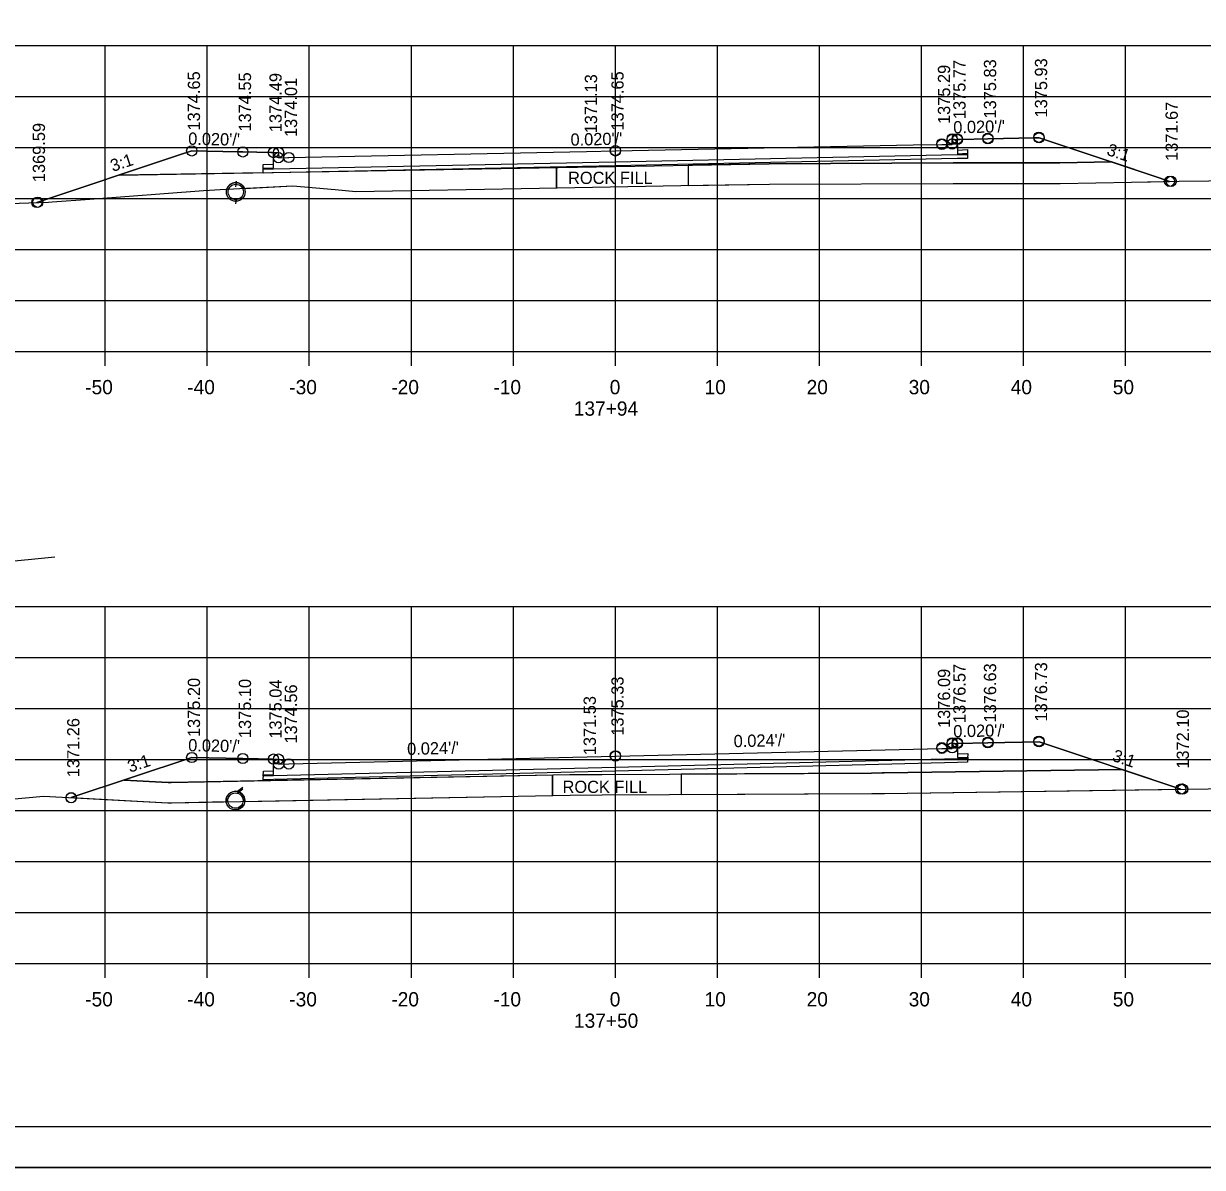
# Model space of a CAD drawing. Extents: x 1374311 to 1383814, y 384102 to 406278.
# Drawn here: x 1381570.7 to 1381686.2, y 388804.7 to 388916.8 of the extents above; entities that cross this region are included whole.
import ezdxf

# ---------------------------------------------------------------- set-up
doc = ezdxf.new("R2010")
doc.units = 0
for name, color, linetype in [('R_Axis', 7, 'Continuous'), ('R_Axis Annot', 7, 'Continuous'), ('R_Border', 7, 'Continuous'), ('R_Exist Surface', 7, 'Continuous'), ('R_Fin Surface', 7, 'Continuous'), ('R_Grid', 7, 'Continuous'), ('R_No Plot', 7, 'Continuous'), ('R_Water', 7, 'Continuous'), ('R_Xsect Elev', 7, 'Continuous'), ('R_Xsect Slope', 7, 'Continuous')]:
    doc.layers.add(name, color=color, linetype=linetype)

msp = doc.modelspace()

# ---------------------------------------------------------------- linework, layer by layer
at = {"layer": 'R_Axis'}
for p, q in [((1381488.66, 388884.68), (1381768.66, 388884.68)), ((1381578.66, 388883.28), (1381578.66, 388884.68)), ((1381588.66, 388883.28), (1381588.66, 388884.68)), ((1381598.66, 388883.28), (1381598.66, 388884.68)), ((1381608.66, 388883.28), (1381608.66, 388884.68)), ((1381618.66, 388883.28), (1381618.66, 388884.68)), ((1381628.66, 388883.28), (1381628.66, 388884.68)), ((1381638.66, 388883.28), (1381638.66, 388884.68)), ((1381648.66, 388883.28), (1381648.66, 388884.68)), ((1381658.66, 388883.28), (1381658.66, 388884.68)), ((1381668.66, 388883.28), (1381668.66, 388884.68)), ((1381678.66, 388883.28), (1381678.66, 388884.68)), ((1381488.66, 388824.68), (1381768.66, 388824.68)), ((1381578.66, 388823.28), (1381578.66, 388824.68)), ((1381588.66, 388823.28), (1381588.66, 388824.68)), ((1381598.66, 388823.28), (1381598.66, 388824.68)), ((1381608.66, 388823.28), (1381608.66, 388824.68)), ((1381618.66, 388823.28), (1381618.66, 388824.68)), ((1381628.66, 388823.28), (1381628.66, 388824.68)), ((1381638.66, 388823.28), (1381638.66, 388824.68)), ((1381648.66, 388823.28), (1381648.66, 388824.68)), ((1381658.66, 388823.28), (1381658.66, 388824.68)), ((1381668.66, 388823.28), (1381668.66, 388824.68)), ((1381678.66, 388823.28), (1381678.66, 388824.68))]:
    msp.add_line(p, q, dxfattribs=at)
at = {"layer": 'R_Border'}
msp.add_line((1381786.84, 388808.68), (1381470.66, 388808.68), dxfattribs=at)
at = {"layer": 'R_Exist Surface'}
for p, q in [((1381591.5, 388901.36), (1381591.43, 388900.97)), ((1381591.5, 388899.53), (1381591.43, 388899.13)), ((1381592.15, 388841.93), (1381591.63, 388841.54)), ((1381592.15, 388840.1), (1381591.63, 388839.71))]:
    msp.add_line(p, q, dxfattribs=at)
for points in [[(1381545.27, 388898.37), (1381573.09, 388899.3), (1381573.47, 388899.33), (1381577.14, 388899.6), (1381588.28, 388900.44), (1381588.87, 388900.5), (1381589.94, 388900.54), (1381597.03, 388900.9), (1381601.21, 388900.54), (1381603.23, 388900.36), (1381621.23, 388900.68), (1381635.07, 388900.93), (1381643.76, 388901.08), (1381661.77, 388901.15), (1381672.23, 388901.15), (1381679.22, 388901.28), (1381683.91, 388901.36), (1381692.59, 388901.47)], [(1381567.28, 388840.59), (1381572.62, 388841.08), (1381584.79, 388840.44), (1381584.81, 388840.44), (1381585.16, 388840.44), (1381624.22, 388841.2), (1381627.37, 388841.21), (1381653.78, 388841.35), (1381654.8, 388841.36), (1381654.92, 388841.36), (1381655.02, 388841.36), (1381695.8, 388841.95), (1381700.95, 388842.04), (1381718.07, 388842.29), (1381721.51, 388842.34), (1381741.9, 388842.64), (1381743.39, 388842.66), (1381759.15, 388842.89), (1381766.07, 388842.99), (1381766.61, 388843), (1381767.25, 388843.01), (1381768.66, 388843.03)]]:
    msp.add_lwpolyline(points, dxfattribs=at)
for centre in [(1381591.45, 388900.31), (1381591.42, 388840.65)]:
    msp.add_circle(centre, 0.917, dxfattribs=at)
at = {"layer": 'R_Fin Surface'}
for p, q in [((1381622.88, 388902.71), (1381622.88, 388900.71)), ((1381622.88, 388900.71), (1381622.88, 388902.71)), ((1381635.79, 388902.94), (1381635.79, 388900.94)), ((1381635.79, 388902.94), (1381635.79, 388900.94)), ((1381580.01, 388901.95), (1381572.53, 388899.46)), ((1381594.14, 388902.2), (1381580.01, 388901.95)), ((1381635.79, 388900.94), (1381643.76, 388901.08)), ((1381580.51, 388842.67), (1381575.33, 388840.94)), ((1381580.51, 388842.67), (1381580.51, 388842.67)), ((1381622.49, 388843.16), (1381622.49, 388841.16)), ((1381622.49, 388841.16), (1381622.49, 388843.16)), ((1381635.1, 388843.25), (1381635.1, 388841.25)), ((1381635.1, 388843.25), (1381635.1, 388841.25)), ((1381592.33, 388840.58), (1381622.49, 388841.16)), ((1381635.1, 388841.25), (1381653.78, 388841.35)), ((1381653.78, 388841.35), (1381654.8, 388841.36)), ((1381654.8, 388841.36), (1381654.92, 388841.36)), ((1381575.33, 388840.94), (1381584.79, 388840.44))]:
    msp.add_line(p, q, dxfattribs=at)
for points in [[(1381571.96, 388899.27), (1381585.85, 388903.9), (1381587.15, 388904.33), (1381591.71, 388904.24), (1381592.15, 388904.23), (1381594.88, 388904.18), (1381595.15, 388904.17), (1381595.19, 388904.17), (1381595.65, 388904.17), (1381595.65, 388904.13), (1381595.66, 388903.67), (1381596.57, 388903.69), (1381596.66, 388903.69), (1381625.83, 388904.27), (1381628.66, 388904.33), (1381657.83, 388904.92), (1381660.66, 388904.97), (1381660.74, 388904.97), (1381661.66, 388904.95), (1381661.67, 388905.41), (1381661.67, 388905.45), (1381662.12, 388905.45), (1381662.17, 388905.45), (1381662.43, 388905.46), (1381665.17, 388905.51), (1381669.73, 388905.61), (1381670.17, 388905.61), (1381681.84, 388901.72), (1381682.97, 388901.35)], [(1381662.16, 388905.15), (1381662.17, 388904.06), (1381663.17, 388904.1), (1381663.16, 388903.6), (1381662.16, 388903.58), (1381628.65, 388902.88), (1381595.14, 388902.17), (1381594.14, 388902.15), (1381594.15, 388902.65), (1381595.15, 388902.66), (1381595.14, 388903.81)], [(1381580.01, 388901.95), (1381621.2, 388902.68), (1381643.74, 388903.08), (1381661.77, 388903.15), (1381672.21, 388903.15), (1381677.27, 388903.25)], [(1381608.5, 388902.45), (1381595.14, 388902.17), (1381594.14, 388902.15), (1381594.14, 388902.2)], [(1381622.88, 388902.71), (1381621.2, 388902.68), (1381608.5, 388902.45)], [(1381677.27, 388903.25), (1381672.21, 388903.15), (1381661.77, 388903.15), (1381643.74, 388903.08), (1381635.79, 388902.94)], [(1381682.49, 388901.51), (1381681.84, 388901.72), (1381677.27, 388903.25)], [(1381643.76, 388901.08), (1381661.77, 388901.15), (1381672.23, 388901.15)], [(1381672.23, 388901.15), (1381679.22, 388901.28), (1381682.47, 388901.34)], [(1381573.47, 388899.33), (1381577.14, 388899.6), (1381588.28, 388900.44), (1381588.87, 388900.5)], [(1381588.87, 388900.5), (1381589.94, 388900.54), (1381590.57, 388900.57)], [(1381592.3, 388900.66), (1381597.03, 388900.9), (1381601.21, 388900.54), (1381603.23, 388900.36), (1381621.23, 388900.68), (1381622.88, 388900.71)], [(1381572.55, 388899.28), (1381573.09, 388899.3), (1381573.47, 388899.33)], [(1381575.33, 388840.94), (1381587.15, 388844.88), (1381592.15, 388844.78), (1381595.15, 388844.72), (1381595.65, 388844.72), (1381595.66, 388844.22), (1381596.66, 388844.24), (1381628.66, 388845.01), (1381660.66, 388845.77), (1381661.66, 388845.75), (1381661.67, 388846.25), (1381662.17, 388846.25), (1381665.17, 388846.31), (1381670.17, 388846.41), (1381684.06, 388841.78)], [(1381662.17, 388845.96), (1381662.18, 388844.88), (1381663.18, 388844.92), (1381663.17, 388844.42), (1381662.17, 388844.39), (1381628.66, 388843.55), (1381595.15, 388842.71), (1381594.15, 388842.69), (1381594.16, 388843.19), (1381595.16, 388843.2), (1381595.15, 388844.36)], [(1381580.51, 388842.67), (1381584.84, 388842.44), (1381585.12, 388842.44), (1381624.2, 388843.2), (1381627.36, 388843.21), (1381653.77, 388843.35), (1381654.79, 388843.36), (1381654.9, 388843.36), (1381654.99, 388843.36), (1381678.31, 388843.7)], [(1381678.31, 388843.7), (1381654.99, 388843.36), (1381654.9, 388843.36), (1381654.79, 388843.36), (1381653.77, 388843.35), (1381635.1, 388843.25)], [(1381654.92, 388841.36), (1381655.02, 388841.36), (1381684.06, 388841.78), (1381678.31, 388843.7)], [(1381622.49, 388843.16), (1381585.12, 388842.44), (1381584.84, 388842.44), (1381580.51, 388842.67)], [(1381584.79, 388840.44), (1381584.81, 388840.44), (1381585.16, 388840.44), (1381590.51, 388840.55)]]:
    msp.add_lwpolyline(points, dxfattribs=at)
for centre, radius, start, end in [((1381591.45, 388900.31), 0.917, 22.2334, 163.5021), ((1381682.97, 388901.35), 0.5, 161.563, 181.0275), ((1381572.06, 388899.3), 0.5, 357.9834, 18.2173), ((1381591.42, 388840.65), 0.917, 355.4757, 186.7345)]:
    msp.add_arc(centre, radius, start, end, dxfattribs=at)
at = {"layer": 'R_Grid'}
for p, q in [((1381488.66, 388914.68), (1381768.66, 388914.68)), ((1381578.66, 388884.68), (1381578.66, 388914.68)), ((1381588.66, 388884.68), (1381588.66, 388914.68)), ((1381598.66, 388884.68), (1381598.66, 388914.68)), ((1381608.66, 388884.68), (1381608.66, 388914.68)), ((1381618.66, 388884.68), (1381618.66, 388914.68)), ((1381628.66, 388884.68), (1381628.66, 388914.68)), ((1381638.66, 388884.68), (1381638.66, 388914.68)), ((1381648.66, 388884.68), (1381648.66, 388914.68)), ((1381658.66, 388884.68), (1381658.66, 388914.68)), ((1381668.66, 388884.68), (1381668.66, 388914.68)), ((1381678.66, 388884.68), (1381678.66, 388914.68)), ((1381488.66, 388909.68), (1381768.66, 388909.68)), ((1381488.66, 388904.68), (1381768.66, 388904.68)), ((1381488.66, 388899.68), (1381768.66, 388899.68)), ((1381488.66, 388894.68), (1381768.66, 388894.68)), ((1381488.66, 388889.68), (1381768.66, 388889.68)), ((1381488.66, 388884.68), (1381768.66, 388884.68)), ((1381488.66, 388859.68), (1381768.66, 388859.68)), ((1381578.66, 388824.68), (1381578.66, 388859.68)), ((1381588.66, 388824.68), (1381588.66, 388859.68)), ((1381598.66, 388824.68), (1381598.66, 388859.68)), ((1381608.66, 388824.68), (1381608.66, 388859.68)), ((1381618.66, 388824.68), (1381618.66, 388859.68)), ((1381628.66, 388824.68), (1381628.66, 388859.68)), ((1381638.66, 388824.68), (1381638.66, 388859.68)), ((1381648.66, 388824.68), (1381648.66, 388859.68)), ((1381658.66, 388824.68), (1381658.66, 388859.68)), ((1381668.66, 388824.68), (1381668.66, 388859.68)), ((1381678.66, 388824.68), (1381678.66, 388859.68)), ((1381488.66, 388854.68), (1381768.66, 388854.68)), ((1381488.66, 388849.68), (1381768.66, 388849.68)), ((1381488.66, 388844.68), (1381768.66, 388844.68)), ((1381488.66, 388839.68), (1381768.66, 388839.68)), ((1381488.66, 388834.68), (1381768.66, 388834.68)), ((1381488.66, 388829.68), (1381768.66, 388829.68)), ((1381488.66, 388824.68), (1381768.66, 388824.68))]:
    msp.add_line(p, q, dxfattribs=at)
at = {"layer": 'R_No Plot'}
msp.add_line((1381458.26, 388804.7), (1381791.59, 388804.7), dxfattribs=at)
for points in [[(1381458.25, 389018.04), (1381791.59, 389018.04), (1381791.59, 388804.7), (1381458.25, 388804.7)], [(1381704.58, 389014.14), (1381704.58, 389004.26), (1381740.31, 389004.26), (1381740.31, 389001.34), (1381763.51, 389001.34), (1381763.51, 388978.13), (1381786.84, 388978.13), (1381786.84, 388808.68), (1381470.66, 388808.68), (1381470.66, 389014.14)], [(1381571.96, 388899.27), (1381571.96, 388899.26), (1381573.09, 388899.3), (1381573.47, 388899.33), (1381577.14, 388899.6), (1381588.28, 388900.44), (1381588.87, 388900.5), (1381589.94, 388900.54), (1381597.03, 388900.9), (1381601.21, 388900.54), (1381603.23, 388900.36), (1381621.23, 388900.68), (1381635.07, 388900.93), (1381643.76, 388901.08), (1381661.77, 388901.15), (1381672.23, 388901.15), (1381679.22, 388901.28), (1381682.97, 388901.35), (1381681.84, 388901.72), (1381670.17, 388905.61), (1381669.73, 388905.61), (1381665.17, 388905.51), (1381662.43, 388905.46), (1381662.17, 388905.45), (1381662.16, 388905.45), (1381662.17, 388904.42), (1381663.17, 388904.46), (1381663.16, 388903.96), (1381662.16, 388903.94), (1381628.65, 388903.24), (1381595.14, 388902.53), (1381594.14, 388902.51), (1381594.15, 388903.01), (1381595.15, 388903.02), (1381595.14, 388904.17), (1381594.88, 388904.18), (1381592.15, 388904.23), (1381591.71, 388904.24), (1381587.15, 388904.33), (1381585.85, 388903.9)], [(1381575.33, 388840.94), (1381584.79, 388840.44), (1381584.81, 388840.44), (1381585.16, 388840.44), (1381624.22, 388841.2), (1381627.37, 388841.21), (1381653.78, 388841.35), (1381654.8, 388841.36), (1381654.92, 388841.36), (1381655.02, 388841.36), (1381684.06, 388841.78), (1381670.17, 388846.41), (1381665.17, 388846.31), (1381662.17, 388846.25), (1381662.18, 388845.24), (1381663.18, 388845.28), (1381663.17, 388844.78), (1381662.17, 388844.75), (1381628.66, 388843.91), (1381595.15, 388843.07), (1381594.15, 388843.05), (1381594.16, 388843.55), (1381595.16, 388843.56), (1381595.15, 388844.72), (1381592.15, 388844.78), (1381587.15, 388844.88)]]:
    msp.add_lwpolyline(points, close=True, dxfattribs=at)
for centre in [(1381661.66, 388905.51), (1381661.66, 388905.51), (1381661.67, 388905.45), (1381662.16, 388905.51), (1381662.16, 388905.51), (1381662.17, 388905.45), (1381665.16, 388905.57), (1381665.16, 388905.57), (1381665.17, 388905.51), (1381670.16, 388905.67), (1381670.16, 388905.67), (1381670.17, 388905.61), (1381587.14, 388904.33), (1381587.14, 388904.33), (1381587.15, 388904.33), (1381592.14, 388904.23), (1381592.14, 388904.23), (1381592.15, 388904.23), (1381595.14, 388904.17), (1381595.14, 388904.17), (1381595.15, 388904.17), (1381595.64, 388904.17), (1381595.64, 388904.17), (1381595.65, 388904.17), (1381628.65, 388904.36), (1381628.65, 388904.36), (1381628.66, 388904.33), (1381660.65, 388905.03), (1381660.65, 388905.03), (1381660.66, 388904.97), (1381661.65, 388905.01), (1381595.65, 388903.67), (1381596.65, 388903.69), (1381596.65, 388903.69), (1381596.66, 388903.69), (1381682.97, 388901.35), (1381683.13, 388901.35), (1381683.13, 388901.35), (1381571.96, 388899.27), (1381571.96, 388899.27), (1381572.06, 388899.3), (1381572.06, 388899.3), (1381572.06, 388899.3), (1381572.06, 388899.3), (1381661.66, 388846.32), (1381661.67, 388846.32), (1381662.16, 388846.32), (1381662.17, 388846.32), (1381665.16, 388846.38), (1381665.17, 388846.38), (1381665.17, 388846.31), (1381670.16, 388846.48), (1381670.17, 388846.48), (1381670.17, 388846.41), (1381660.65, 388845.84), (1381660.66, 388845.84), (1381660.66, 388845.77), (1381661.66, 388845.82), (1381661.67, 388846.25), (1381662.17, 388846.25), (1381587.14, 388844.88), (1381587.15, 388844.88), (1381587.15, 388844.88), (1381592.14, 388844.78), (1381592.15, 388844.78), (1381592.15, 388844.78), (1381595.14, 388844.72), (1381595.15, 388844.72), (1381595.15, 388844.72), (1381595.64, 388844.72), (1381595.65, 388844.72), (1381595.65, 388844.72), (1381595.66, 388844.22), (1381596.65, 388844.24), (1381596.66, 388844.24), (1381596.66, 388844.24), (1381628.65, 388845.04), (1381628.66, 388845.04), (1381628.66, 388845.01), (1381684.06, 388841.78), (1381684.24, 388841.78), (1381684.25, 388841.78), (1381575.31, 388840.93), (1381575.31, 388840.93), (1381575.33, 388840.94), (1381575.33, 388840.94), (1381575.33, 388840.94), (1381575.33, 388840.94)]:
    msp.add_circle(centre, 0.5, dxfattribs=at)
at = {"layer": 'R_Water'}
for p, q in [((1381591.5, 388901.19), (1381591.43, 388900.8)), ((1381591.5, 388899.69), (1381591.43, 388899.3)), ((1381573.73, 388864.52), (1381563.27, 388863.48)), ((1381592.15, 388841.77), (1381591.63, 388841.37)), ((1381592.15, 388840.27), (1381591.63, 388839.87))]:
    msp.add_line(p, q, dxfattribs=at)
for centre in [(1381591.45, 388900.31), (1381591.42, 388840.65)]:
    msp.add_circle(centre, 0.75, dxfattribs=at)

# ---------------------------------------------------------------- texts
at = {"layer": 'R_Axis Annot'}
for s, p in [('-50', (1381576.7, 388880.48)), ('-40', (1381586.7, 388880.48)), ('-30', (1381596.7, 388880.48)), ('-20', (1381606.7, 388880.48)), ('-10', (1381616.7, 388880.48)), ('0', (1381628.1, 388880.48)), ('10', (1381637.4, 388880.48)), ('20', (1381647.4, 388880.48)), ('30', (1381657.4, 388880.48)), ('40', (1381667.4, 388880.48)), ('50', (1381677.4, 388880.48)), ('137+94', (1381624.58, 388878.38)), ('-50', (1381576.7, 388820.48)), ('-40', (1381586.7, 388820.48)), ('-30', (1381596.7, 388820.48)), ('-20', (1381606.7, 388820.48)), ('-10', (1381616.7, 388820.48)), ('0', (1381628.1, 388820.48)), ('10', (1381637.4, 388820.48)), ('20', (1381647.4, 388820.48)), ('30', (1381657.4, 388820.48)), ('40', (1381667.4, 388820.48)), ('50', (1381677.4, 388820.48)), ('137+50', (1381624.6, 388818.38))]:
    msp.add_text(s, height=1.4, dxfattribs=at).set_placement(p)
at = {"layer": 'R_Fin Surface'}
for p in [(1381624.02, 388901.09), (1381623.48, 388841.4)]:
    msp.add_text('ROCK FILL', height=1.2, dxfattribs=at).set_placement(p)
at = {"layer": 'R_Xsect Elev'}
for s, p in [('1375.29', (1381661.46, 388906.97)), ('1375.77', (1381662.97, 388907.45)), ('1375.83', (1381665.97, 388907.51)), ('1375.93', (1381670.97, 388907.61)), ('1374.65', (1381587.95, 388906.33)), ('1374.55', (1381592.95, 388906.23)), ('1374.49', (1381595.95, 388906.17)), ('1371.13', (1381626.86, 388906.05)), ('1374.65', (1381629.46, 388906.33)), ('1374.01', (1381597.46, 388905.69)), ('1371.67', (1381683.77, 388903.35)), ('1369.59', (1381572.76, 388901.27)), ('1376.57', (1381662.97, 388848.25)), ('1376.63', (1381665.97, 388848.31)), ('1376.73', (1381670.97, 388848.41)), ('1375.20', (1381587.95, 388846.88)), ('1375.33', (1381629.46, 388847.01)), ('1376.09', (1381661.46, 388847.77)), ('1375.10', (1381592.95, 388846.78)), ('1375.04', (1381595.95, 388846.72)), ('1374.56', (1381597.46, 388846.24)), ('1371.53', (1381626.74, 388845.1)), ('1372.10', (1381684.86, 388843.78)), ('1371.26', (1381576.13, 388842.94))]:
    msp.add_text(s, height=1.2, rotation=90, dxfattribs=at).set_placement(p)
at = {"layer": 'R_Xsect Slope'}
for s, rotation, p in [("0.020'/'", 1.1458, (1381661.78, 388906.05)), ("0.020'/'", 358.8542, (1381586.78, 388904.94)), ("0.020'/'", 1.1491, (1381624.27, 388904.84)), ('3:1', 341.5651, (1381676.73, 388903.96)), ('3:1', 18.4349, (1381579.4, 388902.27)), ("0.020'/'", 1.1458, (1381661.78, 388846.85)), ("0.024'/'", 1.3748, (1381640.26, 388845.88)), ("0.020'/'", 358.8542, (1381586.78, 388845.49)), ("0.024'/'", 1.3748, (1381608.26, 388845.12)), ('3:1', 341.5651, (1381677.27, 388844.57)), ('3:1', 18.4349, (1381581.08, 388843.38))]:
    msp.add_text(s, height=1.2, rotation=rotation, dxfattribs=at).set_placement(p)

doc.saveas('drawing.dxf')
